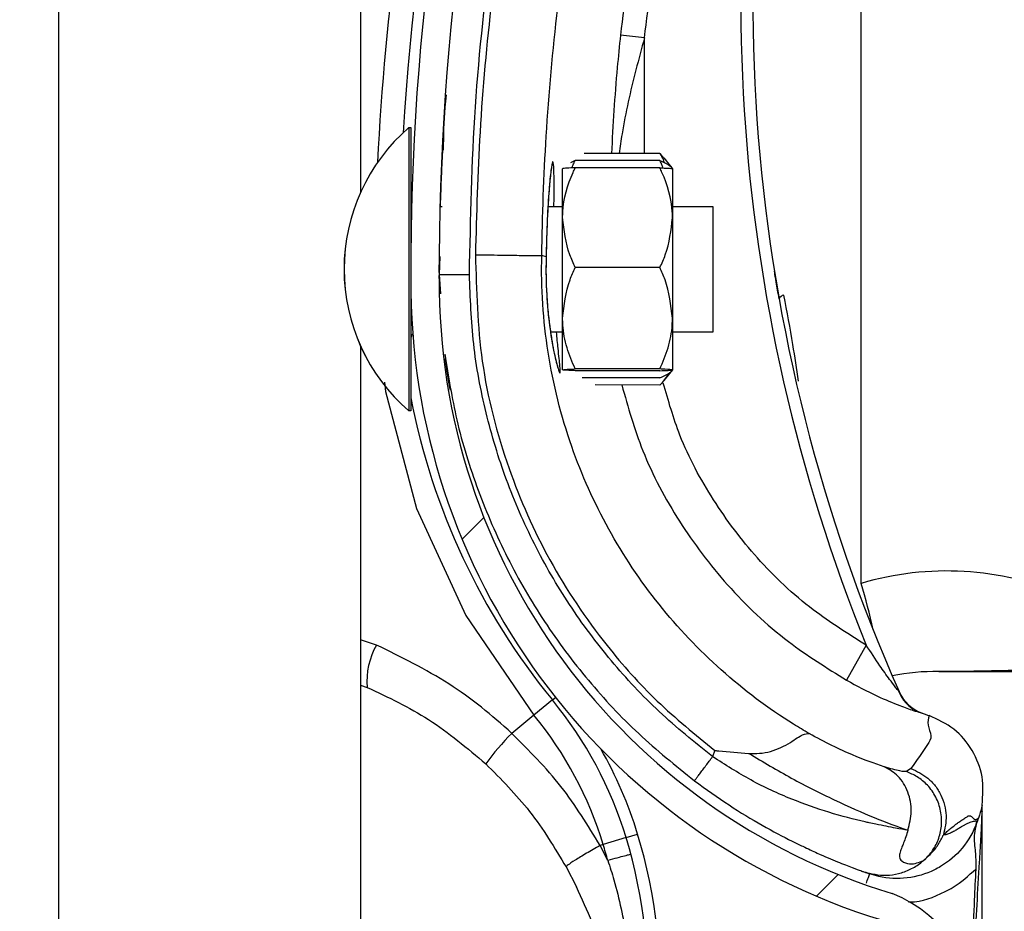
# Model space of a CAD drawing. Header units: inches. Extents: x 170 to 284, y 215 to 248.
# Tile 439 of 656: x 210.7657 to 210.8495, y 221.5537 to 221.6296. Entities that reach past the tile are written whole.
import ezdxf

# ---------------------------------------------------------------- set-up
doc = ezdxf.new("R2010")
doc.units = ezdxf.units.IN
doc.header["$LTSCALE"] = 0.25
doc.header["$MEASUREMENT"] = 0
doc.layers.add('ANNOTATIONS', color=1, linetype='Continuous')
doc.layers.add('RH FRONT OF HOOD', color=7, linetype='Continuous')
doc.styles.add('ARIAL', font='arial.ttf', dxfattribs={"height": 0.09375})
doc.dimstyles.new('STANDARD$0', dxfattribs={"dimtxt": 0.09375, "dimasz": 0.09375, "dimexe": 0.03125, "dimexo": 0.046875, "dimgap": 0.09, "dimtad": 0, "dimtih": 1, "dimtoh": 1, "dimdec": 4, "dimzin": 0, "dimdsep": 46, "dimtxsty": 'ARIAL', "dimcen": 0.09, "dimadec": 0, "dimazin": 0, "dimtfac": 1, "dimtdec": 4, "dimtofl": 0, "dimtmove": 0, "dimatfit": 1, "dimfxl": 1, "dimtolj": 1, "dimtzin": 0, "dimarcsym": 0})

# ---------------------------------------------------------------- blocks, each defined once
blk = doc.blocks.new('*D78')
at = {"layer": 'ANNOTATIONS', "color": 0, "lineweight": -2, "transparency": 16777216}
for p, q in [((210.8125819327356, 224.1544254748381), (212.2530253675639, 224.1544254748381)), ((212.2217753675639, 224.0606754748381), (212.2217753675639, 222.3404997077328)), ((212.2217753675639, 220.1854637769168), (212.2217753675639, 221.9056395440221)), ((211.491250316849, 220.0917137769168), (212.2530253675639, 220.0917137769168))]:
    blk.add_line(p, q, dxfattribs=at)
at = {"layer": 'ANNOTATIONS', "color": 0, "transparency": 16777216}
for points in [[(212.2061503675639, 224.0606754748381), (212.2374003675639, 224.0606754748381), (212.2217753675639, 224.1544254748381)], [(212.2061503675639, 220.1854637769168), (212.2374003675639, 220.1854637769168), (212.2217753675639, 220.0917137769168)]]:
    blk.add_solid(points, dxfattribs=at)
at = {"layer": 'defpoints', "color": 0, "transparency": 16777216}
for p in [(210.7657069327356, 224.1544254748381), (211.444375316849, 220.0917137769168), (212.2217753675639, 220.0917137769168)]:
    blk.add_point(p, dxfattribs=at)
at = {"layer": 'ANNOTATIONS', "color": 0, "transparency": 16777216, "insert": (212.2217753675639, 222.1230696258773), "char_height": 0.09375, "attachment_point": 5, "style": 'ARIAL'}
blk.add_mtext('\\A1;OPENING\\PHEIGHT', dxfattribs=at)

msp = doc.modelspace()

# ---------------------------------------------------------------- hatches: boundary and pattern name
at = {"layer": 'RH FRONT OF HOOD'}
h = msp.add_hatch(dxfattribs=at)
h.set_pattern_fill('ANSI31', color=256, scale=0.34241245, angle=2.8e-322, style=0)
h.set_pattern_definition([(45, (200.7563139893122, 218.4993357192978), (-0.03026527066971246, 0.03026527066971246), [])])
edge = h.paths.add_edge_path(flags=0)
edge.add_arc((210.829581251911, 221.5171119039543), 0.001712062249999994, 450.0000000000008, 472.2104203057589)
edge.add_line((210.8289340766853, 221.5186969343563), (210.8280215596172, 221.520931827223))
edge.add_arc((210.829581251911, 221.5171119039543), 0.004126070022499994, 450, 472.2104203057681, ccw=False)
edge.add_arc((210.829581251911, 221.5082091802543), 0.01302879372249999, 401.47616737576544, 450, ccw=False)
edge.add_arc((210.825335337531, 221.5050589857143), 0.01830194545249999, 359.99999999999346, 400.0613730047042, ccw=False)
edge.add_arc((210.831875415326, 221.5050589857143), 0.01176186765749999, 292.14085769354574, 359.99999999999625, ccw=False)
edge.add_arc((210.829581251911, 221.5083119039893), 0.01566536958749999, 235.2570680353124, 295.43079980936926, ccw=False)
edge.add_arc((210.834820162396, 221.5164270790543), 0.02532140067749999, 212.8542481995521, 235.9809333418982, ccw=False)
edge.add_arc((210.826670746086, 221.5100582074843), 0.01504902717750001, 172.1557183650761, 209.3146496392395, ccw=False)
edge.add_arc((210.839100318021, 221.5087227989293), 0.02754708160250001, 453.30850314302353, 532.9325737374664, ccw=False)
edge.add_arc((210.835847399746, 221.5448130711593), 0.008748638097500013, 280.9586189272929, 427.9414322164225)
edge.add_arc((210.8557071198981, 221.6071663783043), 0.05672062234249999, 179.5706357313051, 253.00989973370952, ccw=False)
edge.add_arc((211.014038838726, 221.6083648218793), 0.2150521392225, 163.4260275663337, 180.2060536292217, ccw=False)
edge.add_arc((210.835265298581, 221.6605142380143), 0.02884824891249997, 465.1588434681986, 521.4137567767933, ccw=False)
edge.add_arc((210.817939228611, 221.7150605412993), 0.0284373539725, 290.1205938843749, 343.7190675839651)
edge.add_arc((210.830779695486, 221.7108831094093), 0.01494630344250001, 345.2914408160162, 400.5471921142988)
edge.add_arc((210.827355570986, 221.7090683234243), 0.0187470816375, 397.9578745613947, 431.4396159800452)
edge.add_arc((210.829581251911, 221.7138963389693), 0.0134739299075, 433.8775574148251, 472.273645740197)
edge.add_arc((210.827013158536, 221.7209157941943), 0.006011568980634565, 474.9825325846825, 495.7175736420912)
edge.add_arc((210.836806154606, 221.7136566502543), 0.01816498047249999, 500.8992600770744, 539.9999999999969)
edge.add_arc((210.829581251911, 221.7136566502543), 0.01094007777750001, 539.9999999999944, 629.9999999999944)
edge.add_arc((210.829581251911, 221.7045827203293), 0.001866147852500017, 269.9999999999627, 285.6422464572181)
edge.add_line((210.8300844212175, 221.7027856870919), (210.8307353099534, 221.7004610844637))
edge.add_arc((210.829581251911, 221.7045827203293), 0.004280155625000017, 269.9999999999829, 285.64224645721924, ccw=False)
edge.add_arc((210.829581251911, 221.7136566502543), 0.01335408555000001, 179.9999999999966, 269.999999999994, ccw=False)
edge.add_arc((210.836806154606, 221.7136566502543), 0.020578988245, 500.6113583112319, 539.9999999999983, ccw=False)
edge.add_arc((210.827013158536, 221.7209157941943), 0.008425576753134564, 474.5776671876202, 496.4997109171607, ccw=False)
edge.add_arc((210.829581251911, 221.7138963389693), 0.01588793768, 433.69030225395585, 472.4705806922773, ccw=False)
edge.add_arc((210.827355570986, 221.7090683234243), 0.02116108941, 398.1045307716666, 431.57717173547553, ccw=False)
edge.add_arc((210.830779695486, 221.7108831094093), 0.01736031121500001, 345.18024813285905, 400.3658533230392, ccw=False)
edge.add_arc((210.817939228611, 221.7150605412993), 0.030851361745, 289.91815728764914, 343.77953759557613, ccw=False)
edge.add_arc((210.835265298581, 221.6605142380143), 0.02643424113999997, 464.941709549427, 521.3236131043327)
edge.add_arc((211.014038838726, 221.6083648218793), 0.21263813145, 523.4376684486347, 540.2096895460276)
edge.add_arc((210.8557071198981, 221.6071663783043), 0.05430661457, 539.5566266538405, 613.1145348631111)
edge.add_arc((210.835847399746, 221.5448130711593), 0.01116264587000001, 280.0610388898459, 428.5290871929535, ccw=False)
edge.add_arc((210.839100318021, 221.5087227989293), 0.02513307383, 452.9714001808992, 532.9706577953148)
edge.add_arc((210.826670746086, 221.5100582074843), 0.01263501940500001, 532.0830472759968, 568.9826967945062)
edge.add_arc((210.834820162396, 221.5164270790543), 0.022907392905, 213.0443063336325, 236.0197152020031)
edge.add_arc((210.829581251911, 221.5083119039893), 0.01325136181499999, 235.1922404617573, 295.7352497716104)
edge.add_arc((210.831875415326, 221.5050589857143), 0.009347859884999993, 291.7225241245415, 359.9999999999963)
edge.add_arc((210.825335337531, 221.5050589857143), 0.01588793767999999, 359.9999999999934, 399.9521788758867)
edge.add_arc((210.829581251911, 221.5082091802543), 0.01061478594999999, 401.6345013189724, 450.0000000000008)

# ---------------------------------------------------------------- linework, layer by layer
for p, q in [((210.7690244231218, 220.0917137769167), (210.7690244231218, 224.2497177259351)), ((210.7947053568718, 221.8072427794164), (210.7947053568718, 221.614868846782)), ((210.8373029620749, 221.5815945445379), (210.8373029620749, 221.6470152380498)), ((210.8188647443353, 221.6280315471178), (210.8168232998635, 221.6282517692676)), ((210.8188619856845, 221.6181798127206), (210.8188647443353, 221.6280315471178)), ((210.7988198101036, 221.6203873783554), (210.7988146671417, 221.5978973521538)), ((210.7988182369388, 221.6203873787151), (210.7988198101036, 221.6203873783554)), ((210.7988198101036, 221.6203873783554), (210.7989910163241, 221.6203873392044)), ((210.7989910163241, 221.6203873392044), (210.7989884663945, 221.6092365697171)), ((210.8016761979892, 221.6184507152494), (210.8016763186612, 221.6184529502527)), ((210.8201772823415, 221.6181795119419), (210.813742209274, 221.618180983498)), ((210.8201772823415, 221.6181795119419), (210.8204821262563, 221.6177903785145)), ((210.8205047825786, 221.6178086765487), (210.8212470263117, 221.6168896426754)), ((210.8118982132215, 221.6127223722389), (210.8118991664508, 221.6168908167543)), ((210.8129693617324, 221.6175745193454), (210.8125824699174, 221.6173883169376)), ((210.8201770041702, 221.6169630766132), (210.8129692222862, 221.6169647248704)), ((210.8201771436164, 221.6175728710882), (210.8129693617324, 221.6175745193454)), ((210.8212470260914, 221.6168886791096), (210.8212460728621, 221.6127202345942)), ((210.8014672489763, 221.6136840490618), (210.8016383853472, 221.6136840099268)), ((210.8106557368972, 221.6136819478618), (210.8118984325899, 221.6136816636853)), ((210.8212462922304, 221.6136795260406), (210.8246704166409, 221.6136787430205)), ((210.8246704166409, 221.6136787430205), (210.824668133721, 221.6036955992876)), ((210.8118962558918, 221.6041630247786), (210.8118982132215, 221.6127223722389)), ((210.8212460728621, 221.6127202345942), (210.8212441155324, 221.6041608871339)), ((210.8014633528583, 221.6094056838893), (210.8014012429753, 221.6078875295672)), ((210.8014079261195, 221.6080508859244), (210.8014119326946, 221.6094080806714)), ((210.810497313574, 221.6093966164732), (210.81012714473, 221.6095010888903)), ((210.810497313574, 221.6093966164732), (210.81049738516, 221.6093964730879)), ((210.8201750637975, 221.6084778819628), (210.8129672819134, 221.6084795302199)), ((210.8014012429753, 221.6078875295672), (210.8015026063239, 221.6062442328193)), ((210.801406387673, 221.607529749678), (210.8014071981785, 221.6078043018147)), ((210.7989879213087, 221.6068529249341), (210.7989858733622, 221.5978973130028)), ((210.8118952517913, 221.5997721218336), (210.8118962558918, 221.6041630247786)), ((210.8212441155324, 221.6041608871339), (210.8212431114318, 221.5997699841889)), ((210.824668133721, 221.6036955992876), (210.8246679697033, 221.6029783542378)), ((210.8118959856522, 221.6029812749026), (210.8108750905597, 221.6029815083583)), ((210.8246679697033, 221.6029783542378), (210.8212438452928, 221.6029791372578)), ((210.7947053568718, 221.6017953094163), (210.7947053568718, 221.409421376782)), ((210.8201730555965, 221.5996960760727), (210.8129652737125, 221.5996977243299)), ((210.8201730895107, 221.5998443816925), (210.8129653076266, 221.5998460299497)), ((210.8212431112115, 221.5997690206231), (210.8205004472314, 221.5988503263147)), ((210.8201729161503, 221.5990862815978), (210.8135648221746, 221.5990877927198)), ((210.8201727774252, 221.5984796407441), (210.8146552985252, 221.5984809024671)), ((210.7988146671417, 221.5978973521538), (210.7988142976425, 221.5962815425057)), ((210.7989858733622, 221.5978973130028), (210.798985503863, 221.5962815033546)), ((210.7988142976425, 221.5962815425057), (210.7988127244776, 221.5962815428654)), ((210.798985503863, 221.5962815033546), (210.7988142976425, 221.5962815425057)), ((210.7960692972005, 221.5763523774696), (210.7947053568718, 221.576787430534)), ((210.8377356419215, 221.5763319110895), (210.8360525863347, 221.5733522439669)), ((210.7947053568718, 221.5729235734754), (210.7952739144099, 221.5727498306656)), ((210.8110359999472, 221.5716726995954), (210.8094626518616, 221.5703844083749)), ((210.8110359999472, 221.5716726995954), (210.8112949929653, 221.5718847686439)), ((210.8094626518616, 221.5703844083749), (210.8075664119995, 221.5688317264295)), ((210.8423267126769, 221.5706084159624), (210.8427453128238, 221.5704614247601)), ((210.8427453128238, 221.5704614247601), (210.8430773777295, 221.5703376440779)), ((210.8248431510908, 221.5673784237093), (210.8246607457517, 221.5668496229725)), ((210.8415319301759, 221.5658411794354), (210.8411463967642, 221.5655790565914)), ((210.8475911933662, 221.5627201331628), (210.8475911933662, 221.5627420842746)), ((210.8472616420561, 221.5616083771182), (210.8471653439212, 221.5613292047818)), ((210.8475911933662, 221.5097662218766), (210.8475911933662, 221.5621884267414)), ((210.8172971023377, 221.5599614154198), (210.8153519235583, 221.5593686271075)), ((210.8172971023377, 221.5599614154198), (210.8182797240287, 221.5602608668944)), ((210.8153519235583, 221.5593686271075), (210.8150862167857, 221.5592876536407)), ((210.8157402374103, 221.5580119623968), (210.8150862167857, 221.5592876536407)), ((210.8121959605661, 221.5574626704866), (210.8130672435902, 221.5557577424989)), ((210.8375218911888, 221.5570534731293), (210.8376887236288, 221.5569942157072)), ((210.8377671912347, 221.556966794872), (210.8380179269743, 221.5568792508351))]:
    msp.add_line(p, q, dxfattribs=at)
at = {"layer": 'RH FRONT OF HOOD', "flags": 128}
msp.add_lwpolyline([(210.7967476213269, 221.5987122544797), (210.7968207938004, 221.5979154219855), (210.799479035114, 221.5879604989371), (210.8036516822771, 221.5788762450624), (210.8094626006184, 221.5703844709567), (210.8094626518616, 221.5703844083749), (210.8094626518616, 221.5703844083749)], dxfattribs=at)
at = {"layer": 'RH FRONT OF HOOD'}
for centre, radius, start, end in [((211.0140036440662, 221.6069813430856), 0.2160622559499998, 161.092978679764, 176.5597220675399), ((211.014038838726, 221.6083648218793), 0.2150521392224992, 163.4260275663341, 180.2060536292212), ((211.014038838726, 221.6083648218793), 0.2126381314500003, 163.4376684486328, 180.2096895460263), ((210.9735989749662, 221.6312755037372), 0.1465525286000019, 165.3406183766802, 202.0185750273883), ((210.9735989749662, 221.6312755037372), 0.1455252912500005, 165.3544246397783, 203.870550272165), ((211.0140036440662, 221.6069813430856), 0.218095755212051, 167.1792232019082, 177.2535733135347), ((210.8092349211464, 221.6083320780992), 0.01593228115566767, 130.8294767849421, 229.1443187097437), ((210.8092364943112, 221.6083320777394), 0.01593228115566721, 130.8294767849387, 229.1443187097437), ((210.7995374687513, 221.6142323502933), 0.0005478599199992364, 179.9868977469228, 209.2820731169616), ((210.8557071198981, 221.6071663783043), 0.05672062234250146, 179.5706357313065, 253.0098997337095), ((210.8557071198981, 221.6071663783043), 0.05430661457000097, 179.556626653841, 253.114534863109), ((210.8307982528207, 221.6055969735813), 0.0005320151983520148, 98.82251519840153, 154.8284159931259), ((210.7995347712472, 221.6024362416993), 0.0005478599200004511, 134.5651049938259, 179.98689774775), ((210.8558090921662, 221.6083338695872), 0.05786770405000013, 190.9018913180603, 219.3113539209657), ((210.8445995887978, 221.5569720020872), 0.02568093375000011, 67.01549504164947, 106.5066258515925), ((210.7810809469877, 221.5650725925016), 0.05859940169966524, 12.39253662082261, 16.37646921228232), ((210.8013658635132, 221.5732939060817), 0.006116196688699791, 149.995964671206, 185.103577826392), ((210.8434822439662, 221.5569720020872), 0.01712062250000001, 88.6104970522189, 101.9466001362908), ((210.8439098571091, 221.5746010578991), 0.000513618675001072, 268.6104970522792, 270.0142555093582), ((210.7845430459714, 221.5499796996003), 0.03424124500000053, 16.94846748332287, 39.31135392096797), ((210.8436528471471, 221.5737711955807), 0.003424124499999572, 203.870550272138, 250.6224115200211), ((210.7845430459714, 221.5499796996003), 0.03220774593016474, 16.9484674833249, 39.31135392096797), ((210.8239796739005, 221.5526318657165), 0.02306145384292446, 135.3749046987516, 143.8386130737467), ((210.7845430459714, 221.5499796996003), 0.03526848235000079, 16.94846748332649, 29.83866096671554), ((210.7760269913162, 221.5473844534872), 0.04314396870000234, 355.771303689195, 16.94846748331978), ((210.7760269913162, 221.5473844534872), 0.04417120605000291, 355.7713036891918, 16.94846748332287), ((210.7760269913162, 221.5473844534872), 0.04111046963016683, 14.98049646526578, 16.94846748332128), ((210.835847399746, 221.5448130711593), 0.01116264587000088, 280.0610388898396, 68.52908719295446)]:
    msp.add_arc(centre, radius, start, end, dxfattribs=at)
for points, knots in [([(210.8039693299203, 221.6078932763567), (210.8040681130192, 221.6126486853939), (210.804266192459, 221.6221842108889), (210.805875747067, 221.6364931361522), (210.8083325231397, 221.6508027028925), (210.8108298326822, 221.6602065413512), (210.8120815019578, 221.6649198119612)], [0, 0, 0, 0, 0.2468628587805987, 0.4950083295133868, 0.7468945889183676, 1, 1, 1, 1]), ([(210.8244129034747, 221.6651867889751), (210.8239848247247, 221.663757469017), (210.8223999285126, 221.6584656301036), (210.820104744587, 221.6491675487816), (210.8180381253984, 221.6382581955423), (210.8171868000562, 221.63124589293), (210.8168232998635, 221.6282517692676)], [0, 0, 0, 0, 0.1185397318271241, 0.4388752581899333, 0.7604101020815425, 1, 1, 1, 1]), ([(210.8188647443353, 221.6280315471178), (210.8192244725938, 221.6309946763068), (210.820065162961, 221.637919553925), (210.8221090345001, 221.6487161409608), (210.8243793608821, 221.657918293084), (210.8259521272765, 221.6631696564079), (210.8263757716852, 221.6645841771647)], [0, 0, 0, 0, 0.2395900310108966, 0.5599255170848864, 0.8814604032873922, 0.9999999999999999, 0.9999999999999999, 0.9999999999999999, 0.9999999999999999]), ([(210.812494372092, 221.66443149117), (210.8115202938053, 221.6608013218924), (210.8095693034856, 221.6535304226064), (210.8073910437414, 221.6424496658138), (210.8057799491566, 221.6312670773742), (210.8047691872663, 221.6202984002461), (210.8045745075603, 221.6130505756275), (210.8044810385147, 221.6095707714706)], [0, 0, 0, 0, 0.2027568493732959, 0.4061035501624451, 0.6088604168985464, 0.8122072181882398, 1, 1, 1, 1]), ([(210.8101271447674, 221.6095010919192), (210.8101271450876, 221.6095011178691), (210.8101689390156, 221.6128874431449), (210.8104320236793, 221.6199341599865), (210.8113839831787, 221.6306073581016), (210.8129585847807, 221.6414834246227), (210.8150770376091, 221.6522707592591), (210.8169753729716, 221.6593458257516), (210.8179245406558, 221.6628833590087)], [0, 0, 0, 0, 1.439079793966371e-06, 0.1877923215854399, 0.3908439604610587, 0.5938956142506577, 0.7969478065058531, 1, 1, 1, 1]), ([(210.8168232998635, 221.6282517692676), (210.8167261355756, 221.6273339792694), (210.8163711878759, 221.6239812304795), (210.8161854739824, 221.620620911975), (210.8160505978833, 221.6181804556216)], [0, 0, 0, 0, 0.2737425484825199, 1, 1, 1, 1]), ([(210.8188647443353, 221.6280315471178), (210.8186176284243, 221.6271226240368), (210.8178799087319, 221.6244091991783), (210.8171216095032, 221.6211151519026), (210.8167821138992, 221.618734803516), (210.8167030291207, 221.6181803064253)], [0, 0, 0, 0, 0.2786878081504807, 0.8319718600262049, 1, 1, 1, 1]), ([(210.8017750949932, 221.6184557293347), (210.8017807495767, 221.6196754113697), (210.8017880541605, 221.6212509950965), (210.8019823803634, 221.6228125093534), (210.8020262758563, 221.6231652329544)], [0, 0, 0, 0, 0.7741143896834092, 1, 1, 1, 1]), ([(210.8016761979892, 221.6184507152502), (210.8016708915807, 221.6183536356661), (210.8016655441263, 221.6182558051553), (210.8016276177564, 221.61750452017), (210.8015710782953, 221.6164036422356), (210.8015101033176, 221.6145900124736), (210.8014796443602, 221.6136840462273)], [0, 0, 0, 0, 0.3307707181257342, 0.3333292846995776, 0.6669765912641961, 1, 1, 1, 1]), ([(210.8205639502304, 221.6173864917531), (210.820509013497, 221.6175676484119), (210.8204264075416, 221.6178400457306), (210.8202397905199, 221.6180943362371), (210.8201772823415, 221.6181795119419)], [0, 0, 0, 0, 0.6650456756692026, 1, 1, 1, 1]), ([(210.8111611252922, 221.6136818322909), (210.811164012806, 221.614001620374), (210.8111748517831, 221.6152020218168), (210.8111698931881, 221.6165934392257), (210.8111232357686, 221.6174529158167), (210.8110346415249, 221.6175403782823), (210.810908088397, 221.6168896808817), (210.8107396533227, 221.6151673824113), (210.8105766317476, 221.6126113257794), (210.8105243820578, 221.6104936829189), (210.810497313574, 221.6093966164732)], [0, 0, 0, 0, 0.05114929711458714, 0.1920011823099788, 0.3334894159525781, 0.4224210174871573, 0.5646212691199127, 0.7065362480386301, 0.8479681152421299, 1, 1, 1, 1]), ([(210.8109594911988, 221.6170235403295), (210.8109596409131, 221.6170240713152), (210.8109665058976, 221.6170484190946), (210.8109349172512, 221.6169115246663), (210.8108903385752, 221.6165963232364), (210.8108430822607, 221.6161332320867), (210.8108186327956, 221.6158936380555)], [0, 0, 0, 0, 0.005301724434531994, 0.2431048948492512, 0.608397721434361, 1, 1, 1, 1]), ([(210.8118982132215, 221.6127223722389), (210.8119016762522, 221.6128902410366), (210.8119287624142, 221.6142032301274), (210.8123603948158, 221.6156428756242), (210.8129099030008, 221.6168359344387), (210.8129692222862, 221.6169647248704)], [0, 0, 0, 0, 0.1156468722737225, 0.9045342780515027, 1, 1, 1, 1]), ([(210.8129692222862, 221.6169647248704), (210.8127172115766, 221.6169545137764), (210.8122072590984, 221.6169338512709), (210.811922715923, 221.6169086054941), (210.8119035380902, 221.616894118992), (210.8118991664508, 221.6168908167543)], [0, 0, 0, 0, 0.4299704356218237, 0.8700602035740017, 0.9999999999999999, 0.9999999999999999, 0.9999999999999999, 0.9999999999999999]), ([(210.8127143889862, 221.6169533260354), (210.8127370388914, 221.6170447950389), (210.8127901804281, 221.6172594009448), (210.8129040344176, 221.6174596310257), (210.8129693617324, 221.6175745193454)], [0, 0, 0, 0, 0.4262184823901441, 1, 1, 1, 1]), ([(210.8212460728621, 221.6127202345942), (210.8212426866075, 221.6128881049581), (210.8212162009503, 221.6142011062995), (210.8207852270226, 221.615640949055), (210.8202362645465, 221.6168342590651), (210.8201770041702, 221.6169630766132)], [0, 0, 0, 0, 0.1156468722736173, 0.9045342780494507, 1, 1, 1, 1]), ([(210.8201770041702, 221.6169630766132), (210.8204290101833, 221.616952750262), (210.8209389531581, 221.6169318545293), (210.8212234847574, 221.616906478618), (210.8212426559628, 221.6168919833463), (210.8212470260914, 221.6168886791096)], [0, 0, 0, 0, 0.4299704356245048, 0.870060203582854, 1, 1, 1, 1]), ([(210.8204318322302, 221.6169515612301), (210.8204092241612, 221.6170430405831), (210.8203561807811, 221.6172576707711), (210.8202424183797, 221.6174579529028), (210.8201771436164, 221.6175728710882)], [0, 0, 0, 0, 0.4262184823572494, 1, 1, 1, 1]), ([(210.8201771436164, 221.6175728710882), (210.8204269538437, 221.617462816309), (210.8209324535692, 221.6172401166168), (210.8212041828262, 221.6170026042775), (210.821227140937, 221.6168811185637), (210.8212274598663, 221.6168794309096)], [0, 0, 0, 0, 0.490688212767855, 0.9929247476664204, 0.9999999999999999, 0.9999999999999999, 0.9999999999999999, 0.9999999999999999]), ([(210.8108186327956, 221.6158936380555), (210.8108139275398, 221.6158500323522), (210.8107785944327, 221.6155225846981), (210.8107061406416, 221.6145822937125), (210.8106141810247, 221.6130871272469), (210.8105411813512, 221.6113107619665), (210.8105061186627, 221.6100409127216), (210.8104981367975, 221.6093911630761), (210.8104981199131, 221.6093897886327)], [0, 0, 0, 0, 0.03583539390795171, 0.269098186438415, 0.5116419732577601, 0.7561140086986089, 0.9994840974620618, 0.9999999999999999, 0.9999999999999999, 0.9999999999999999, 0.9999999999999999]), ([(210.8129672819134, 221.6084795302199), (210.8128044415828, 221.6088378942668), (210.8121883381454, 221.6101937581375), (210.8120211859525, 221.6116505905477), (210.8118982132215, 221.6127223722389)], [0, 0, 0, 0, 0.2643068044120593, 1, 1, 1, 1]), ([(210.8201750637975, 221.6084778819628), (210.8203380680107, 221.6088361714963), (210.8209547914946, 221.6101917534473), (210.8211226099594, 221.6116485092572), (210.8212460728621, 221.6127202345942)], [0, 0, 0, 0, 0.264306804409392, 1, 1, 1, 1]), ([(210.8044806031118, 221.6095707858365), (210.8052047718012, 221.6095594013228), (210.8066531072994, 221.609536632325), (210.8084942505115, 221.6095086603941), (210.8098091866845, 221.6094926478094), (210.8100211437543, 221.6094982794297), (210.8101271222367, 221.6095010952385)], [0, 0, 0, 0, 0.2500007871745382, 0.5000009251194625, 0.7500005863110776, 1, 1, 1, 1]), ([(210.8044806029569, 221.6095707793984), (210.8045633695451, 221.6065334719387), (210.804731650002, 221.6003580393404), (210.8070210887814, 221.5915710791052), (210.8106354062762, 221.5834044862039), (210.8150501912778, 221.5768244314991), (210.8198592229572, 221.5714397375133), (210.8231732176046, 221.5687392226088), (210.8248431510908, 221.5673784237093)], [0, 0, 0, 0, 0.1870908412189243, 0.3803918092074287, 0.5558755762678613, 0.7364481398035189, 0.8671952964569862, 1, 1, 1, 1]), ([(210.8328703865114, 221.5688105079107), (210.8324286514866, 221.5690732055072), (210.8297811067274, 221.5706476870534), (210.8252560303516, 221.5740790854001), (210.819924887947, 221.579680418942), (210.815636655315, 221.5861202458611), (210.8123873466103, 221.593346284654), (210.8104277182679, 221.6012211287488), (210.8100569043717, 221.6067491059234), (210.810127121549, 221.6095010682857), (210.8101271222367, 221.6095010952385)], [0, 0, 0, 0, 0.03155846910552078, 0.1891461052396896, 0.3467338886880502, 0.5043277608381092, 0.6619226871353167, 0.8309600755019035, 0.9999983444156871, 1, 1, 1, 1]), ([(210.8104987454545, 221.6093875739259), (210.8104974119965, 221.6093451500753), (210.8104765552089, 221.6086815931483), (210.8104818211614, 221.6073499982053), (210.8105757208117, 221.6055264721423), (210.8106949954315, 221.6042220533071), (210.8107824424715, 221.6036271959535), (210.810799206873, 221.6035131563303)], [0, 0, 0, 0, 0.02096907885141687, 0.3279800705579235, 0.6261032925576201, 0.9283205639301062, 1, 1, 1, 1]), ([(210.81049738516, 221.6093964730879), (210.810489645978, 221.6089414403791), (210.8104651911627, 221.6075035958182), (210.810587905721, 221.6050933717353), (210.8109039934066, 221.6025519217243), (210.8112870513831, 221.6006246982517), (210.8115692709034, 221.5996407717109), (210.8117143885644, 221.5994048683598), (210.8117025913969, 221.5999629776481), (210.8115447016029, 221.6012145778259), (210.8114253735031, 221.6025013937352), (210.8113808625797, 221.6029813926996)], [0, 0, 0, 0, 0.05799721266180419, 0.1832636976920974, 0.3064129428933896, 0.4347166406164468, 0.5675677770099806, 0.6609498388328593, 0.79226611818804, 0.9225125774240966, 1, 1, 1, 1]), ([(210.8118962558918, 221.6041630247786), (210.8120242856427, 221.6052741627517), (210.8121950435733, 221.6067561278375), (210.8128127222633, 221.6081345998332), (210.8129672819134, 221.6084795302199)], [0, 0, 0, 0, 0.7497733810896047, 1, 1, 1, 1]), ([(210.8212441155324, 221.6041608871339), (210.8211165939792, 221.6052720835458), (210.8209465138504, 221.6067541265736), (210.8203294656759, 221.6081328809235), (210.8201750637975, 221.6084778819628)], [0, 0, 0, 0, 0.7497733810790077, 1, 1, 1, 1]), ([(210.8014012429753, 221.6078875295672), (210.8014355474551, 221.6078876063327), (210.8014883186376, 221.6078877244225), (210.8018085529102, 221.6078884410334), (210.8021399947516, 221.6078891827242), (210.8025514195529, 221.6078901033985), (210.8031493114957, 221.6078914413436), (210.8036462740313, 221.6078925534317), (210.8039693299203, 221.6078932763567)], [0, 0, 0, 0, 0.2394568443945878, 0.3683606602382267, 0.5000000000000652, 0.6316393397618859, 0.7605431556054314, 1, 1, 1, 1]), ([(210.8246607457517, 221.5668496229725), (210.8231161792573, 221.5680911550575), (210.8200245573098, 221.5705762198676), (210.8159666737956, 221.5749488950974), (210.8123928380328, 221.5797248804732), (210.8094044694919, 221.5848989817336), (210.807013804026, 221.5903743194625), (210.8052909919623, 221.596090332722), (210.804185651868, 221.6019529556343), (210.8040412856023, 221.6059173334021), (210.8039693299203, 221.6078932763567)], [0, 0, 0, 0, 0.1247413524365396, 0.2496837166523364, 0.374688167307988, 0.4999855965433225, 0.6253465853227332, 0.7503062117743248, 0.8755465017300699, 1, 1, 1, 1]), ([(210.8303167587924, 221.6058232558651), (210.8302309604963, 221.6063154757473), (210.8300691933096, 221.607243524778), (210.8299311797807, 221.6080983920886), (210.8299225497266, 221.6081521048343), (210.82991924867, 221.6081726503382)], [0, 0, 0, 0, 0.4108597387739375, 0.774649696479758, 1, 1, 1, 1]), ([(210.831952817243, 221.5988071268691), (210.8318055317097, 221.5998463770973), (210.831455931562, 221.60231316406), (210.8309876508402, 221.604726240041), (210.830716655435, 221.6061226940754)], [0, 0, 0, 0, 0.4212971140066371, 1, 1, 1, 1]), ([(210.810799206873, 221.6035131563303), (210.8108517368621, 221.6031252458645), (210.8109745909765, 221.6022180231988), (210.8111948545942, 221.6011159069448), (210.8113764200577, 221.6003436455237), (210.8114918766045, 221.5999743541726), (210.8114946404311, 221.5999672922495), (210.8114954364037, 221.5999652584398)], [0, 0, 0, 0, 0.198100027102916, 0.4633049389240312, 0.7305309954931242, 0.9223938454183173, 1, 1, 1, 1]), ([(210.8129653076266, 221.5998460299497), (210.8127134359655, 221.600443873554), (210.8122037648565, 221.6016536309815), (210.8119195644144, 221.6031271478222), (210.8119005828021, 221.6039707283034), (210.8118962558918, 221.6041630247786)], [0, 0, 0, 0, 0.4299704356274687, 0.8700602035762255, 1, 1, 1, 1]), ([(210.8201730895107, 221.5998443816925), (210.8204252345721, 221.6004421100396), (210.8209354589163, 221.60165163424), (210.8212203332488, 221.603125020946), (210.8212397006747, 221.6039685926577), (210.8212441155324, 221.6041608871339)], [0, 0, 0, 0, 0.4299704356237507, 0.8700602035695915, 1, 1, 1, 1]), ([(210.8018878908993, 221.6010966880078), (210.8021808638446, 221.5992269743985), (210.8027972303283, 221.5952934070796), (210.8046143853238, 221.5894834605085), (210.8071077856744, 221.5837279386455), (210.8102539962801, 221.5782969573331), (210.8140039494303, 221.5732825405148), (210.8182642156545, 221.5687009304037), (210.8215023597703, 221.5660962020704), (210.8231185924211, 221.5647961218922)], [0, 0, 0, 0, 0.1313887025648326, 0.2764200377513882, 0.4215581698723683, 0.5666389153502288, 0.7114924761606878, 0.8559992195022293, 1, 1, 1, 1]), ([(210.8023033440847, 221.5982980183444), (210.8023137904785, 221.5982398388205), (210.8023669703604, 221.5979436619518), (210.8023380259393, 221.5981230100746), (210.8021981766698, 221.5987935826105), (210.8020040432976, 221.6001111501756), (210.8019178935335, 221.6006958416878)], [0, 0, 0, 0, 0.06273411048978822, 0.3193630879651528, 0.6979565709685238, 1, 1, 1, 1]), ([(210.8023318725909, 221.5981385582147), (210.8023340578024, 221.5981278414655), (210.8023426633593, 221.5980856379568), (210.8021917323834, 221.5988273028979), (210.8020021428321, 221.6001201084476), (210.801918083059, 221.600693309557)], [0, 0, 0, 0, 0.1592756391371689, 0.6272415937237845, 1, 1, 1, 1]), ([(210.8023317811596, 221.5981385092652), (210.8023339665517, 221.5981277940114), (210.8023425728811, 221.5980855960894), (210.8021916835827, 221.5988268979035), (210.8020021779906, 221.6001191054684), (210.8019182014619, 221.6006917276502)], [0, 0, 0, 0, 0.1593327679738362, 0.62747106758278, 1, 1, 1, 1]), ([(210.8023316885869, 221.5981384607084), (210.802333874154, 221.5981277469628), (210.802342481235, 221.5980855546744), (210.8021916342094, 221.5988264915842), (210.8020022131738, 221.6001180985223), (210.8019183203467, 221.6006901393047)], [0, 0, 0, 0, 0.1593901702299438, 0.6277016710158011, 1, 1, 1, 1]), ([(210.8118952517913, 221.5997721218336), (210.8120230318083, 221.5997911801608), (210.8121934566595, 221.5998165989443), (210.8128108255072, 221.5998401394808), (210.8129653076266, 221.5998460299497)], [0, 0, 0, 0, 0.7497733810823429, 1, 1, 1, 1]), ([(210.8129652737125, 221.5996977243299), (210.8127132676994, 221.5997080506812), (210.8122033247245, 221.5997289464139), (210.8119187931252, 221.5997543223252), (210.8118996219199, 221.5997688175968), (210.8118952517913, 221.5997721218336)], [0, 0, 0, 0, 0.429970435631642, 0.8700602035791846, 1, 1, 1, 1]), ([(210.8201727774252, 221.5984796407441), (210.8204554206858, 221.5987684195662), (210.8207662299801, 221.5990859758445), (210.8208886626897, 221.5994233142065), (210.820899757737, 221.5994538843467)], [0, 0, 0, 0, 0.9093784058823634, 1, 1, 1, 1]), ([(210.8201729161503, 221.5990862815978), (210.8204227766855, 221.5991962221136), (210.8209283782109, 221.5994186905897), (210.8212002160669, 221.5996560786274), (210.8212232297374, 221.5997775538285), (210.8212235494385, 221.5997792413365)], [0, 0, 0, 0, 0.4906882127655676, 0.9929247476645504, 1, 1, 1, 1]), ([(210.8201730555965, 221.5996960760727), (210.820425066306, 221.5997062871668), (210.8209350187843, 221.5997269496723), (210.8212195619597, 221.599752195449), (210.8212387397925, 221.5997666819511), (210.8212431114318, 221.5997699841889)], [0, 0, 0, 0, 0.4299704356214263, 0.870060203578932, 1, 1, 1, 1]), ([(210.8212431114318, 221.5997699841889), (210.8211153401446, 221.599789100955), (210.8209449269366, 221.5998145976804), (210.8203275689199, 221.5998384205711), (210.8201730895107, 221.5998443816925)], [0, 0, 0, 0, 0.749773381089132, 0.9999999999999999, 0.9999999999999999, 0.9999999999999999, 0.9999999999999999]), ([(210.8169333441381, 221.5984803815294), (210.8174682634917, 221.5965931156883), (210.8186198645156, 221.5925301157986), (210.8217039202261, 221.5867830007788), (210.825851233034, 221.5812739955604), (210.8306829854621, 221.5767007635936), (210.8343733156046, 221.5743994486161), (210.8360525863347, 221.5733522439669)], [0, 0, 0, 0, 0.1810254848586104, 0.3897206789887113, 0.598415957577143, 0.8172607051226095, 1, 1, 1, 1]), ([(210.8377356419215, 221.5763319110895), (210.8361994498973, 221.577289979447), (210.8328236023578, 221.5793953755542), (210.8284019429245, 221.5835784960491), (210.8246133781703, 221.5886202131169), (210.8218857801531, 221.5936619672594), (210.8208885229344, 221.5971490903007), (210.8204599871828, 221.5986475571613)], [0, 0, 0, 0, 0.1871957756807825, 0.4113707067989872, 0.6251451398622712, 0.8389194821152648, 1, 1, 1, 1]), ([(210.8075664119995, 221.5688317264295), (210.8075663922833, 221.5688317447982), (210.805905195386, 221.5703794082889), (210.8022795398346, 221.5732999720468), (210.7981620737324, 221.5753237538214), (210.7960692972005, 221.5763523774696)], [0, 0, 0, 0, 5.836249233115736e-06, 0.4917349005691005, 1, 1, 1, 1]), ([(210.8404327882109, 221.57250124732), (210.8404290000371, 221.5725057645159), (210.8403613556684, 221.5725864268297), (210.8401195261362, 221.5728915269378), (210.839599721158, 221.5735810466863), (210.8387578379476, 221.5747583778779), (210.8381168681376, 221.5757450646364), (210.8377356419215, 221.5763319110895)], [0, 0, 0, 0, 0.005253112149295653, 0.09380336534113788, 0.2660256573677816, 0.5634579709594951, 1, 1, 1, 1]), ([(210.8546275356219, 221.5743184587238), (210.8542769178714, 221.5743066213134), (210.8527169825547, 221.574253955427), (210.8504599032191, 221.5741869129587), (210.8480722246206, 221.5741322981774), (210.8465175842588, 221.5741075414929), (210.8455199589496, 221.5740965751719), (210.8448863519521, 221.5740917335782), (210.8444864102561, 221.574089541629), (210.8442345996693, 221.5740885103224), (210.8440611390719, 221.5740879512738), (210.8439525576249, 221.5740876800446), (210.8439032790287, 221.5740875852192), (210.8438991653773, 221.5740875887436), (210.8438974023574, 221.574087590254)], [0, 0, 0, 0, 0.09048385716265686, 0.4025722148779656, 0.6140598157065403, 0.7523489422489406, 0.8411803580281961, 0.8978729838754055, 0.9340902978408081, 0.9574251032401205, 0.9727591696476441, 0.9884414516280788, 0.9950462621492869, 1, 1, 1, 1]), ([(210.8439099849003, 221.5740874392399), (210.8439115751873, 221.5740874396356), (210.8439153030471, 221.5740874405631), (210.8439657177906, 221.5740874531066), (210.8440762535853, 221.5740874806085), (210.8442524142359, 221.5740875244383), (210.8445092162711, 221.574087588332), (210.8449171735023, 221.5740876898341), (210.8455634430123, 221.5740878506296), (210.8465799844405, 221.5740881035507), (210.8481602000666, 221.5740884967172), (210.8505728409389, 221.5740890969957), (210.8528040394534, 221.5740896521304), (210.8543176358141, 221.5740900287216), (210.8546275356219, 221.5740901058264)], [0, 0, 0, 0, 0.004737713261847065, 0.01110587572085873, 0.02657793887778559, 0.04194739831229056, 0.06549174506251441, 0.1021665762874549, 0.1596760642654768, 0.2498373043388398, 0.3901314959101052, 0.6042895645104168, 0.9189806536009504, 1, 1, 1, 1]), ([(210.8360525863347, 221.5733522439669), (210.8369286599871, 221.5728840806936), (210.8384693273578, 221.5720607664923), (210.840452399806, 221.5712364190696), (210.8417002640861, 221.5707907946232), (210.842172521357, 221.5706499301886), (210.842306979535, 221.5706154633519), (210.8423069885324, 221.5706154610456)], [0, 0, 0, 0, 0.3699466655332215, 0.6505899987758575, 0.8492685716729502, 0.9999899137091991, 1, 1, 1, 1]), ([(210.7952739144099, 221.5727498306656), (210.7970571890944, 221.5719076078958), (210.8006859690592, 221.570193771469), (210.8037848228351, 221.5675726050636), (210.8053608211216, 221.5662395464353)], [0, 0, 0, 0, 0.491425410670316, 1, 1, 1, 1]), ([(210.8404327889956, 221.5725012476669), (210.8405875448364, 221.5721852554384), (210.8408570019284, 221.5716350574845), (210.8415214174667, 221.5709886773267), (210.8420286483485, 221.5707478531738), (210.8423070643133, 221.5706156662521)], [0, 0, 0, 0, 0.3783552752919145, 0.6587829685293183, 1, 1, 1, 1]), ([(210.8405216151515, 221.572385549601), (210.840519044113, 221.5723889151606), (210.8405133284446, 221.5723963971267), (210.8404849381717, 221.5724336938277), (210.8404693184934, 221.5724542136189)], [0, 0, 0, 0, 0.4498228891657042, 1, 1, 1, 1]), ([(210.8430806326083, 221.5703457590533), (210.8430067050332, 221.5700912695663), (210.8428588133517, 221.5695821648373), (210.8433901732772, 221.5685592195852), (210.8426592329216, 221.5674114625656), (210.8420150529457, 221.5665141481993), (210.8415319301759, 221.5658411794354)], [0, 0, 0, 0, 0.1666800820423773, 0.3334425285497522, 0.5000945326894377, 1, 1, 1, 1]), ([(210.8475911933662, 221.5627420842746), (210.8476514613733, 221.5635482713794), (210.8477719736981, 221.5651603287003), (210.8468302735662, 221.5674302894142), (210.8452899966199, 221.5693455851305), (210.8438172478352, 221.5700122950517), (210.8430806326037, 221.5703457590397)], [0, 0, 0, 0, 0.2500474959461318, 0.4999967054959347, 0.749916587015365, 1, 1, 1, 1]), ([(210.8150862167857, 221.5592876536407), (210.8140400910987, 221.5610071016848), (210.8119203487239, 221.5644911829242), (210.8090302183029, 221.5673724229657), (210.8075664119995, 221.5688317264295)], [0, 0, 0, 0, 0.4935154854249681, 1, 1, 1, 1]), ([(210.8277267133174, 221.5671280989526), (210.8280360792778, 221.5671195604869), (210.8286711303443, 221.5671020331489), (210.8296148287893, 221.5672882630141), (210.8305270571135, 221.5676191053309), (210.8315200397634, 221.5681991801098), (210.8323767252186, 221.5688173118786), (210.832708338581, 221.5688134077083), (210.8328709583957, 221.568811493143)], [0, 0, 0, 0, 0.1136768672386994, 0.2333502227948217, 0.3620694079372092, 0.5019163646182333, 0.7557448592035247, 1, 1, 1, 1]), ([(210.8392624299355, 221.5659864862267), (210.8384277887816, 221.5662743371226), (210.8371612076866, 221.5667111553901), (210.8348419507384, 221.5677518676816), (210.8335300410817, 221.5684571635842), (210.8328709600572, 221.5688114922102)], [0, 0, 0, 0, 0.4901989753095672, 0.7438846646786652, 0.9999999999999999, 0.9999999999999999, 0.9999999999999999, 0.9999999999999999]), ([(210.8248431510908, 221.5673784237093), (210.8248546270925, 221.5673771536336), (210.8249690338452, 221.5673644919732), (210.8259310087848, 221.567260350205), (210.8268798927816, 221.5671819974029), (210.8277259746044, 221.5671121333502)], [0, 0, 0, 0, 0.01193493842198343, 0.1189819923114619, 0.9999999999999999, 0.9999999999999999, 0.9999999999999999, 0.9999999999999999]), ([(210.8231185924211, 221.5647961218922), (210.8231391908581, 221.5648235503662), (210.8231708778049, 221.5648657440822), (210.823363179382, 221.5651218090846), (210.8235622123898, 221.565386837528), (210.8238092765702, 221.5657158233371), (210.824168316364, 221.5661939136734), (210.8244667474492, 221.5665912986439), (210.8246607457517, 221.5668496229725)], [0, 0, 0, 0, 0.2394567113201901, 0.3683605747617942, 0.5000000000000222, 0.6316394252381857, 0.7605432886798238, 1, 1, 1, 1]), ([(210.8412779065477, 221.5605868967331), (210.8409391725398, 221.5606439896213), (210.8401300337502, 221.5607803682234), (210.8389783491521, 221.5610085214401), (210.8380631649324, 221.5612023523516), (210.836804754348, 221.5614803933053), (210.8346721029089, 221.5620393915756), (210.8313428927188, 221.5631957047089), (210.8279321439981, 221.5647478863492), (210.8257358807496, 221.5661588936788), (210.8246607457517, 221.5668496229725)], [0, 0, 0, 0, 0.08980644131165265, 0.2145219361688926, 0.2531624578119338, 0.2759662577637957, 0.4628905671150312, 0.637395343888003, 0.8224944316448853, 1, 1, 1, 1]), ([(210.8277272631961, 221.5671279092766), (210.8289457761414, 221.5664059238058), (210.8314485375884, 221.5649230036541), (210.8351296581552, 221.5630897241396), (210.8386284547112, 221.5615316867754), (210.8403800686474, 221.560908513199), (210.8412791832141, 221.5605886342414)], [0, 0, 0, 0, 0.2305257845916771, 0.4734878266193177, 0.7297379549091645, 1, 1, 1, 1]), ([(210.8053608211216, 221.5662395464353), (210.8066613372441, 221.5649327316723), (210.8092969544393, 221.562284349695), (210.8112212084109, 221.5590838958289), (210.8121959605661, 221.5574626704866)], [0, 0, 0, 0, 0.4934389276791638, 1, 1, 1, 1]), ([(210.8412786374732, 221.5605853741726), (210.8414059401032, 221.5611153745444), (210.8416704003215, 221.5622164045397), (210.8413530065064, 221.5638788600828), (210.8405336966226, 221.5652669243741), (210.8396764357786, 221.5657523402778), (210.8392635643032, 221.5659861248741)], [0, 0, 0, 0, 0.2405618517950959, 0.4997464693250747, 0.7590693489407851, 0.9999999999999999, 0.9999999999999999, 0.9999999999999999, 0.9999999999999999]), ([(210.8411464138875, 221.5655790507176), (210.8410208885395, 221.5655717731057), (210.8407700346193, 221.5655572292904), (210.8397702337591, 221.5658417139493), (210.839270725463, 221.5659838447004)], [0, 0, 0, 0, 0.5003922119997, 1, 1, 1, 1]), ([(210.8415319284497, 221.5658411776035), (210.8420413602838, 221.5656023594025), (210.8428250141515, 221.5652349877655), (210.8436231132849, 221.564373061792), (210.8441097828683, 221.5635982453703), (210.8444206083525, 221.5627377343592), (210.8446082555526, 221.5615782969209), (210.844415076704, 221.5607348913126), (210.8442894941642, 221.5601866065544)], [0, 0, 0, 0, 0.2394514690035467, 0.3683457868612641, 0.4999761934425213, 0.6316105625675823, 0.7605158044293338, 1, 1, 1, 1]), ([(210.8426091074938, 221.5580085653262), (210.8428515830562, 221.5582491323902), (210.8433630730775, 221.5587565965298), (210.8438968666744, 221.5597667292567), (210.8441829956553, 221.5609541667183), (210.8441214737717, 221.5622260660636), (210.8437047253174, 221.5634295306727), (210.8429967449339, 221.5644254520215), (210.8421249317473, 221.5651647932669), (210.8414610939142, 221.5654458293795), (210.8411463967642, 221.5655790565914)], [0, 0, 0, 0, 0.1098512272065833, 0.2317256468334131, 0.3631776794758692, 0.4999999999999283, 0.6368223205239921, 0.7682743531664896, 0.8901487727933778, 0.9999999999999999, 0.9999999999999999, 0.9999999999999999, 0.9999999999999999]), ([(210.8231185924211, 221.5647961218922), (210.8241001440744, 221.5640887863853), (210.8260389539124, 221.5626916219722), (210.8288829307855, 221.5609878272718), (210.8310255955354, 221.5598357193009), (210.8320447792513, 221.5593610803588), (210.832347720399, 221.5592199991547)], [0, 0, 0, 0, 0.3013203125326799, 0.5951829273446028, 0.8796725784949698, 1, 1, 1, 1]), ([(210.8475911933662, 221.5627201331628), (210.8475768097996, 221.5626558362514), (210.847507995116, 221.5623482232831), (210.8473915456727, 221.561937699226), (210.8472737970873, 221.5616183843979), (210.8472737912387, 221.5616183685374)], [0, 0, 0, 0, 0.2090106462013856, 0.9999607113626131, 1, 1, 1, 1]), ([(210.8475911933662, 221.5621884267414), (210.8475911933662, 221.5621937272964), (210.8475911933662, 221.5622255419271), (210.8475911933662, 221.5623307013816), (210.8475911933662, 221.5624749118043), (210.8475911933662, 221.5626444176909), (210.8475911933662, 221.5626898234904), (210.8475911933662, 221.5627201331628)], [0, 0, 0, 0, 0.01571398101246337, 0.09431738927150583, 0.3218612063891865, 0.5473229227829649, 0.9999999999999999, 0.9999999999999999, 0.9999999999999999, 0.9999999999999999]), ([(210.8442886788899, 221.5601842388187), (210.8443930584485, 221.5602835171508), (210.8446143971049, 221.5604940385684), (210.8449474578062, 221.5607760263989), (210.8452178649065, 221.560989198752), (210.8454206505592, 221.5611409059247), (210.8455496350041, 221.5612349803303), (210.8456813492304, 221.5613286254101), (210.8458157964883, 221.5614218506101), (210.8459597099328, 221.5615192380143), (210.8461077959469, 221.5616167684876), (210.8462413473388, 221.5617036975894), (210.8463403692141, 221.5617648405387), (210.8464110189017, 221.561807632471), (210.8464725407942, 221.5618275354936), (210.8465375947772, 221.5618285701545), (210.8466069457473, 221.561807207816), (210.8466805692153, 221.5617605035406), (210.8467545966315, 221.5616860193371), (210.8468250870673, 221.5616208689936), (210.8468804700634, 221.5615705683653), (210.8469170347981, 221.5615397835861), (210.846949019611, 221.561514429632), (210.8469898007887, 221.5615018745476), (210.847044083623, 221.5614993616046), (210.8471101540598, 221.5615165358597), (210.8471820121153, 221.5615510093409), (210.8472353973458, 221.5615900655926), (210.8472620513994, 221.561609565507)], [0, 0, 0, 0, 0.08480730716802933, 0.1798353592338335, 0.2850849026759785, 0.3228266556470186, 0.3617275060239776, 0.4017874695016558, 0.4430065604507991, 0.4853847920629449, 0.5351510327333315, 0.5813528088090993, 0.6105805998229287, 0.6293562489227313, 0.6489120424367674, 0.6766412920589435, 0.707547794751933, 0.7416323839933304, 0.7850907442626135, 0.8280699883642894, 0.8539878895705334, 0.8729964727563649, 0.885095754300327, 0.9032140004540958, 0.9275168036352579, 0.951748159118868, 0.9759089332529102, 1, 1, 1, 1]), ([(210.8467469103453, 221.5471674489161), (210.846883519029, 221.5495286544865), (210.8470898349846, 221.553094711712), (210.8473344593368, 221.5573120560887), (210.8474677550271, 221.5595222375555), (210.8475352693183, 221.56072270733), (210.847562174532, 221.5613804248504), (210.8475751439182, 221.5617435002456), (210.8475817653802, 221.5619439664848), (210.8475853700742, 221.5620550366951), (210.847587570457, 221.5621212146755), (210.8475889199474, 221.5621596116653), (210.8475898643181, 221.5621830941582), (210.8475903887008, 221.5621940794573), (210.8475907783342, 221.562199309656), (210.8475910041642, 221.5621998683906), (210.8475911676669, 221.5621966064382), (210.8475911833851, 221.5621916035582), (210.8475911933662, 221.5621884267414)], [0, 0, 0, 0, 0.4681368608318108, 0.7070129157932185, 0.8371325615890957, 0.9079072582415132, 0.9470740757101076, 0.9687898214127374, 0.9808770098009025, 0.9876679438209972, 0.9915546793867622, 0.9947708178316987, 0.9959953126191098, 0.9972287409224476, 0.9978484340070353, 0.9984730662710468, 0.9990304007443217, 1, 1, 1, 1]), ([(210.8472737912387, 221.5616183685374), (210.8472737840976, 221.5616183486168), (210.8472138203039, 221.5614510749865), (210.8471516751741, 221.5612769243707), (210.8470895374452, 221.5611027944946)], [0, 0, 0, 0, 0.000119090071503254, 1, 1, 1, 1]), ([(210.8470895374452, 221.5611027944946), (210.8471120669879, 221.5611705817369), (210.8471628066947, 221.5613232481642), (210.84722632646, 221.5615064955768), (210.8472616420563, 221.5616083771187)], [0, 0, 0, 0, 0.4440219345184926, 1, 1, 1, 1]), ([(210.8471653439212, 221.5613292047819), (210.8471653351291, 221.5613291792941), (210.8468836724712, 221.5605126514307), (210.8460448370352, 221.5590210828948), (210.8445931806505, 221.5577837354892), (210.8430016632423, 221.5569205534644), (210.8412287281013, 221.556396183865), (210.8393114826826, 221.5564961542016), (210.8382744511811, 221.5567905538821), (210.8380179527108, 221.5568792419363), (210.8380179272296, 221.5568792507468)], [0, 0, 0, 0, 7.189415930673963e-06, 0.2303203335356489, 0.4448965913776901, 0.4983905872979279, 0.7130087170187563, 0.9276298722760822, 0.9999928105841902, 1, 1, 1, 1]), ([(210.8471652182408, 221.5613288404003), (210.8471138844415, 221.5613377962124), (210.8470089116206, 221.5613561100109), (210.8468319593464, 221.5613376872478), (210.8466401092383, 221.5612883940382), (210.846438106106, 221.5612076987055), (210.8462331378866, 221.5611065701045), (210.8460283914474, 221.5609934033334), (210.8458011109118, 221.5608587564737), (210.8455803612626, 221.5607246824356), (210.8453827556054, 221.5606065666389), (210.8452166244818, 221.5605098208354), (210.8450587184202, 221.5604238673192), (210.8448940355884, 221.5603422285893), (210.844732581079, 221.5602731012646), (210.8445752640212, 221.5602214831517), (210.8444249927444, 221.5601884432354), (210.8443334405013, 221.5601856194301), (210.8442886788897, 221.5601842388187)], [0, 0, 0, 0, 0.06578093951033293, 0.1345158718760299, 0.2062058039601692, 0.27713025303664, 0.3450539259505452, 0.4118164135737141, 0.4774590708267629, 0.5636721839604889, 0.622780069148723, 0.6670965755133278, 0.724168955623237, 0.7778304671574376, 0.8321346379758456, 0.8905164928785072, 0.9464714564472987, 1, 1, 1, 1]), ([(210.8470895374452, 221.5611027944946), (210.8470251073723, 221.5608449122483), (210.8468596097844, 221.5601825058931), (210.8469777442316, 221.5590485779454), (210.8470733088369, 221.5579432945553), (210.847051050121, 221.5573877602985), (210.8470468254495, 221.5572823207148)], [0, 0, 0, 0, 0.2412678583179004, 0.6197299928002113, 0.92782531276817, 0.9999999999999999, 0.9999999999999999, 0.9999999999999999, 0.9999999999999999]), ([(210.8412773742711, 221.5605836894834), (210.8411592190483, 221.5602133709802), (210.8409945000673, 221.559697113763), (210.8407427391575, 221.5590997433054), (210.8405783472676, 221.5586668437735), (210.8405158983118, 221.5582223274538), (210.8408042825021, 221.5578607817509), (210.8416837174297, 221.5576206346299), (210.8422392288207, 221.5578535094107), (210.8426091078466, 221.5580085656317)], [0, 0, 0, 0, 0.1001269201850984, 0.1395859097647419, 0.1897135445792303, 0.2582342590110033, 0.3697357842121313, 0.580347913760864, 1, 1, 1, 1]), ([(210.8426091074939, 221.5580085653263), (210.8429825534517, 221.5583546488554), (210.8436232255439, 221.558948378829), (210.8440410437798, 221.5596684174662), (210.8442145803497, 221.560025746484), (210.844260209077, 221.5601269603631), (210.8442720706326, 221.5601529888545), (210.8442760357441, 221.5601616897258)], [0, 0, 0, 0, 0.5022803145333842, 0.8616962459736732, 0.9584272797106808, 0.9861029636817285, 1, 1, 1, 1]), ([(210.8150862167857, 221.5592876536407), (210.8146885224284, 221.5590614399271), (210.8138699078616, 221.5585958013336), (210.812913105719, 221.5580136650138), (210.8122827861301, 221.5575936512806), (210.8122243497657, 221.557505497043), (210.8121959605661, 221.5574626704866)], [0, 0, 0, 0, 0.2429069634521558, 0.4999999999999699, 0.7570930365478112, 1, 1, 1, 1]), ([(210.832347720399, 221.5592199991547), (210.8327655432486, 221.5590190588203), (210.8339098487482, 221.558468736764), (210.8353430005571, 221.5578796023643), (210.8365965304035, 221.5573883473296), (210.8373476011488, 221.5571156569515), (210.8374641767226, 221.5570740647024), (210.8375218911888, 221.5570534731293)], [0, 0, 0, 0, 0.1282528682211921, 0.3512504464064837, 0.5733912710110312, 0.7887937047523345, 1, 1, 1, 1]), ([(210.8157399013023, 221.5580126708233), (210.8157399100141, 221.5580126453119), (210.8159257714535, 221.5574683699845), (210.8165992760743, 221.5553095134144), (210.8175862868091, 221.5508017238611), (210.817742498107, 221.5467790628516), (210.8178331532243, 221.5444445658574)], [0, 0, 0, 0, 5.869764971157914e-06, 0.1252288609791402, 0.4923383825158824, 1, 1, 1, 1]), ([(210.8375218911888, 221.5570534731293), (210.8381573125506, 221.5569005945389), (210.8391351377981, 221.5566653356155), (210.8404855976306, 221.5568719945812), (210.8414866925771, 221.5572283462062), (210.8421845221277, 221.5576540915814), (210.8425331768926, 221.5579451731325), (210.8426091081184, 221.5580085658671)], [0, 0, 0, 0, 0.3580314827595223, 0.5509607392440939, 0.7480445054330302, 0.9451282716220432, 1, 1, 1, 1]), ([(210.8376887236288, 221.5569942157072), (210.8377549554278, 221.5569706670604), (210.8379539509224, 221.5568999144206), (210.8377972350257, 221.5569565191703), (210.8376099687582, 221.5570216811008), (210.8377455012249, 221.5569743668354), (210.8377671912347, 221.556966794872)], [0, 0, 0, 0, 0.1877582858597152, 0.5641255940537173, 0.9302446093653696, 1, 1, 1, 1]), ([(210.8377466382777, 221.5560946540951), (210.8377723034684, 221.5561688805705), (210.8378728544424, 221.5564596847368), (210.8379854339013, 221.5567852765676), (210.8380070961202, 221.5568479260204), (210.8380179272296, 221.5568792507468)], [0, 0, 0, 0, 0.1462931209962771, 0.5731465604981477, 0.9999999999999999, 0.9999999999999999, 0.9999999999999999, 0.9999999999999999]), ([(210.8413172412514, 221.5545009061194), (210.8413628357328, 221.5544982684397), (210.8424421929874, 221.5544358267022), (210.8437502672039, 221.5550106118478), (210.8456213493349, 221.5559882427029), (210.8464304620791, 221.5567227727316), (210.8470468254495, 221.5572823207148)], [0, 0, 0, 0, 0.02109882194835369, 0.4994719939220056, 0.6187093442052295, 1, 1, 1, 1]), ([(210.8470468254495, 221.5572823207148), (210.8470034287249, 221.5564077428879), (210.846839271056, 221.5530994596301), (210.8467399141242, 221.5497884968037), (210.8466668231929, 221.547352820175)], [0, 0, 0, 0, 0.2643600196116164, 1, 1, 1, 1]), ([(210.8168166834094, 221.543975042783), (210.8167354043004, 221.5446695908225), (210.8165747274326, 221.5460426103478), (210.816099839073, 221.5480746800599), (210.8154151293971, 221.5503183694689), (210.8144028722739, 221.5529222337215), (210.8135384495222, 221.5547579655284), (210.8130676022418, 221.5557578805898)], [0, 0, 0, 0, 0.1627420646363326, 0.3217171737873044, 0.4905672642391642, 0.7225142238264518, 1, 1, 1, 1])]:
    msp.add_open_spline(points, degree=3, knots=knots, dxfattribs=at)
msp.add_open_spline([(210.8177046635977, 221.5585367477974), (210.8176770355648, 221.5585293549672), (210.817621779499, 221.5585145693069), (210.8171885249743, 221.5583986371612), (210.8165542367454, 221.5582289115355), (210.8160115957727, 221.5580837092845), (210.8157402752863, 221.558011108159)], degree=3, dxfattribs=at)

# ---------------------------------------------------------------- dimensions: what is measured, and where the dimension line sits
at = {"layer": 'ANNOTATIONS'}
dim = msp.add_linear_dim(base=(212.2217753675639, 220.0917137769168), p1=(210.7657069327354, 224.154425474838), p2=(211.4443753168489, 220.0917137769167), angle=90, text='OPENING\\PHEIGHT', dimstyle='STANDARD$0', dxfattribs=at)
dim.commit()
dim.dimension.update_dxf_attribs({"geometry": '*D78', "text_midpoint": (212.2217753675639, 222.1230696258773)})

doc.saveas('drawing.dxf')
